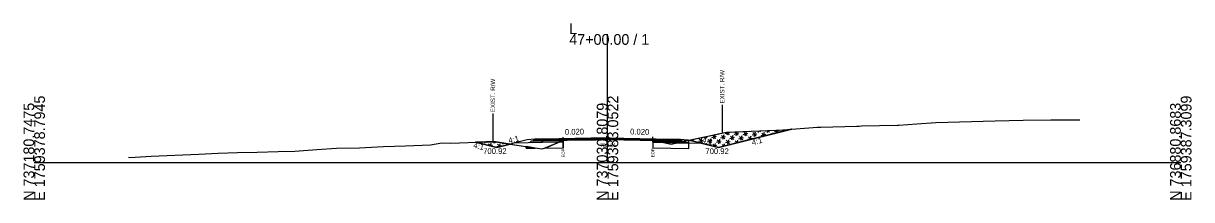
# Model space of a CAD drawing. Extents: x -26 to 4303, y -10 to 9577.
# Drawn here: x 2997.2 to 3302.8, y 6990.3 to 7036.3 of the extents above; entities that cross this region are included whole.
import ezdxf

# ---------------------------------------------------------------- set-up
doc = ezdxf.new("R2010")
doc.units = 0
for name, color, linetype in [('Default', 7, 'Continuous'), ('Exist CMT Pavement', 7, 'Continuous'), ('Old_Level_2', 7, 'Continuous'), ('Pattern 3', 7, 'Continuous'), ('Prop CMT Conc Surface', 7, 'Continuous'), ('Prop CMT Concrete Structures', 7, 'Continuous'), ('Prop CMT Pvmt Course 1', 7, 'Continuous'), ('Prop CMT Pvmt Course 1 CG', 7, 'Continuous'), ('Prop CMT Pvmt Course 1 Wedge', 7, 'Continuous'), ('Prop CMT Pvmt Course 2', 7, 'Continuous'), ('Prop CMT Pvmt Course 2 Wedge', 7, 'Continuous'), ('Prop CMT Pvmt Course 3', 7, 'Continuous'), ('Prop CMT Pvmt Surface', 7, 'Continuous'), ('Prop CMT Pvmt Surface Shoulder', 7, 'Continuous'), ('Prop CMT Pvmt Wedge Surface 1', 7, 'Continuous'), ('Prop CMT Pvmt Wedge Surface 2', 7, 'Continuous'), ('Prop CMT Pvmt Wedge Surface 3', 7, 'Continuous'), ('Prop CMT Shld Paved Course 1', 7, 'Continuous'), ('Prop CMT Shld Paved Course 2', 7, 'Continuous'), ('Prop CMT Shld Paved Course 3', 7, 'Continuous'), ('Prop CMT Slope Grass', 7, 'Continuous'), ('Prop CMT Subgrade Earthwork', 7, 'Continuous'), ('Prop Road Sect_ Recs - UC Shallow (Outline)', 7, 'Continuous'), ('Prop Shade Light', 7, 'Continuous'), ('Prop XS DDE Elevations', 7, 'Continuous'), ('Prop XS Ditch Standard Text', 7, 'Continuous'), ('Prop XS Hydro Elevations', 7, 'Continuous'), ('Prop XS SE Text', 7, 'Continuous'), ('Prop XS Side Slope Text', 7, 'Continuous'), ('Prop XS Wedging', 7, 'Continuous'), ('Scratch_Level_2', 7, 'Continuous'), ('Scratch_Level_9', 7, 'Continuous')]:
    doc.layers.add(name, color=color, linetype=linetype)

msp = doc.modelspace()

# ---------------------------------------------------------------- linework, layer by layer
at = {"layer": 'Exist CMT Pavement'}
for points in [[(3150, 7006.46), (3133, 7006.12)], [(3150, 7006.46), (3167, 7006.12)]]:
    msp.add_lwpolyline(points, dxfattribs=at)
at = {"layer": 'Old_Level_2'}
for p, q in [((3150, 7000), (3150, 7033.55)), ((3150, 7000), (3150, 7033.55)), ((3000, 7000), (3150, 7000)), ((3000, 7000), (3150, 7000)), ((3150, 7000), (3300, 7000)), ((3150, 7000), (3300, 7000))]:
    msp.add_line(p, q, dxfattribs=at)
at = {"layer": 'Pattern 3'}
for p, q in [((3174.61, 7006.32), (3174.29, 7005.11)), ((3175.54, 7006.75), (3175.4, 7006.23)), ((3175.63, 7006.77), (3176.01, 7006.39)), ((3177.32, 7006.55), (3178.53, 7006.87)), ((3177.48, 7007.15), (3178.36, 7006.27)), ((3178.08, 7007.29), (3177.76, 7006.11)), ((3178.95, 7007.48), (3178.88, 7007.23)), ((3179.32, 7007.55), (3179.48, 7007.39)), ((3179.68, 7006.43), (3180.88, 7006.76)), ((3179.84, 7007.04), (3180.72, 7006.15)), ((3180.44, 7007.2), (3180.12, 7005.99)), ((3180.79, 7007.55), (3182, 7007.87)), ((3181.17, 7007.94), (3181.84, 7007.27)), ((3181.46, 7007.95), (3181.24, 7007.11)), ((3182.03, 7006.31), (3183.24, 7006.64)), ((3182.19, 7006.92), (3183.08, 7006.03)), ((3182.8, 7007.08), (3182.47, 7005.87)), ((3183.15, 7007.43), (3184.36, 7007.76)), ((3183.32, 7008.03), (3184.2, 7007.15)), ((3183.88, 7008.05), (3183.59, 7006.99)), ((3184.39, 7006.2), (3185.6, 7006.52)), ((3184.55, 7006.8), (3185.43, 7005.92)), ((3185.15, 7006.96), (3184.83, 7005.75)), ((3185.51, 7007.31), (3186.72, 7007.64)), ((3185.67, 7007.92), (3186.55, 7007.03)), ((3186.27, 7008.08), (3185.95, 7006.87)), ((3186.75, 7006.08), (3187.95, 7006.4)), ((3186.91, 7006.68), (3187.53, 7006.06)), ((3187.12, 7008.18), (3187.07, 7007.99)), ((3187.51, 7006.84), (3187.28, 7005.99)), ((3187.63, 7008.2), (3187.67, 7008.15)), ((3187.86, 7007.2), (3189.07, 7007.52)), ((3188.03, 7007.8), (3188.91, 7006.92)), ((3188.63, 7007.96), (3188.31, 7006.75)), ((3189.26, 7006.56), (3189.32, 7006.5)), ((3189.53, 7008.27), (3189.43, 7007.87)), ((3189.78, 7008.28), (3190.03, 7008.03)), ((3189.87, 7006.72), (3189.84, 7006.63)), ((3190.22, 7007.08), (3191.43, 7007.4)), ((3190.38, 7007.68), (3191.11, 7006.95)), ((3190.99, 7007.84), (3190.72, 7006.85)), ((3191.34, 7008.2), (3191.99, 7008.37)), ((3191.95, 7008.37), (3191.78, 7007.75)), ((3191.93, 7008.37), (3192.39, 7007.92)), ((3192.74, 7007.56), (3192.9, 7007.4)), ((3193.34, 7007.72), (3193.28, 7007.49)), ((3193.7, 7008.08), (3194.9, 7008.4)), ((3194.08, 7008.46), (3194.69, 7007.85)), ((3194.36, 7008.47), (3194.16, 7007.71)), ((3196.21, 7008.56), (3196.48, 7008.29)), ((3196.79, 7008.61), (3196.72, 7008.35)), ((3197.62, 7008.66), (3197.61, 7008.64)), ((3115.6, 7005.31), (3115.59, 7005.27)), ((3117.13, 7005.15), (3117.06, 7004.91)), ((3118.01, 7005.39), (3117.92, 7005.06)), ((3118.35, 7005.4), (3118.53, 7005.22)), ((3118.88, 7004.87), (3119.44, 7004.31)), ((3119.16, 7004.38), (3119.93, 7004.59)), ((3119.48, 7005.03), (3119.3, 7004.35)), ((3119.84, 7005.38), (3119.95, 7005.41)), ((3120.41, 7005.42), (3120.28, 7004.94)), ((3120.57, 7005.42), (3120.88, 7005.1)), ((3121.08, 7004.15), (3122.28, 7004.47)), ((3121.24, 7004.75), (3121.85, 7004.14)), ((3121.84, 7004.91), (3121.62, 7004.08)), ((3122.71, 7005.1), (3122.64, 7004.82)), ((3123.2, 7005.02), (3123.24, 7004.99)), ((3123.59, 7004.63), (3123.64, 7004.58)), ((3124.2, 7004.79), (3124.18, 7004.72)), ((3171.74, 7005.74), (3172.69, 7005.99)), ((3171.94, 7005.98), (3172.33, 7005.59)), ((3172.14, 7006.02), (3172.05, 7005.66)), ((3173.84, 7005.55), (3175.05, 7005.87)), ((3174.01, 7006.15), (3174.89, 7005.27)), ((3175.24, 7004.92), (3175.32, 7004.84)), ((3175.85, 7005.08), (3175.75, 7004.73)), ((3176.2, 7005.43), (3177.41, 7005.76)), ((3176.22, 7004.62), (3176.29, 7004.64)), ((3176.36, 7006.04), (3177.25, 7005.15)), ((3176.97, 7006.2), (3176.64, 7004.99)), ((3177.6, 7004.8), (3178.3, 7004.1)), ((3177.67, 7004.26), (3178.65, 7004.52)), ((3178.2, 7004.96), (3177.99, 7004.17)), ((3178.56, 7005.31), (3179.76, 7005.64)), ((3178.72, 7005.92), (3179.6, 7005.03)), ((3179.32, 7006.08), (3179, 7004.87)), ((3179.96, 7004.68), (3180.37, 7004.26)), ((3180.56, 7004.84), (3180.41, 7004.27)), ((3180.91, 7005.19), (3182.12, 7005.52)), ((3181.07, 7005.8), (3181.96, 7004.91)), ((3181.68, 7005.96), (3181.36, 7004.75)), ((3183.27, 7005.08), (3184.48, 7005.4)), ((3183.43, 7005.68), (3183.95, 7005.16)), ((3184.04, 7005.84), (3183.85, 7005.13))]:
    msp.add_line(p, q, dxfattribs=at)
for points in [[(3198.09, 7008.7), (3179, 7003.92), (3171.32, 7005.84), (3181.11, 7007.94), (3194.04, 7008.45), (3195.84, 7008.56), (3197.01, 7008.62)], [(3115.46, 7005.31), (3121, 7003.92), (3124.55, 7004.81), (3120.69, 7005.42), (3118.14, 7005.4)], [(3138.41, 7005.36), (3138.41, 7005.77), (3137.39, 7005.34)], [(3161.85, 7005.83), (3164.46, 7005.3), (3161.85, 7005.35)], [(3171.31, 7005.16), (3171.32, 7005.84), (3170.77, 7005.73), (3170.01, 7005.56), (3168.48, 7005.22)]]:
    msp.add_lwpolyline(points, close=True, dxfattribs=at)
at = {"layer": 'Prop CMT Conc Surface'}
for points in [[(3138.41, 7005.98), (3133, 7005.87)], [(3133, 7005.87), (3133, 7005.66)], [(3133, 7005.66), (3138.41, 7005.77)], [(3138.41, 7005.77), (3138.41, 7005.98)], [(3161.85, 7005.77), (3161.85, 7005.98)], [(3161.85, 7005.98), (3167, 7005.87)], [(3167, 7005.66), (3161.85, 7005.77)], [(3167, 7005.87), (3167, 7005.66)]]:
    msp.add_lwpolyline(points, dxfattribs=at)
at = {"layer": 'Prop CMT Concrete Structures'}
for points in [[(3150, 7006.34), (3138.41, 7006.11)], [(3150, 7006.34), (3161.85, 7006.1)], [(3133, 7005.87), (3133, 7006.12)], [(3138.41, 7005.98), (3133, 7005.87)], [(3138.41, 7006.11), (3138.41, 7005.98)], [(3161.85, 7006.1), (3161.85, 7005.98)], [(3161.85, 7005.98), (3167, 7005.87)], [(3167, 7005.87), (3167, 7006.12)]]:
    msp.add_lwpolyline(points, dxfattribs=at)
at = {"layer": 'Prop CMT Pvmt Course 1'}
for points in [[(3138.41, 7005.77), (3133, 7005.66)], [(3133, 7005.66), (3133, 7005.33)], [(3133, 7005.33), (3138.41, 7005.44)], [(3138.41, 7005.44), (3138.41, 7005.77)], [(3161.85, 7005.77), (3167, 7005.66)], [(3161.85, 7005.43), (3161.85, 7005.77)], [(3167, 7005.33), (3161.85, 7005.43)], [(3167, 7005.66), (3167, 7005.33)]]:
    msp.add_lwpolyline(points, dxfattribs=at)
at = {"layer": 'Prop CMT Pvmt Course 1 Wedge'}
for points in [[(3138.41, 7005.77), (3138.42, 7005.77)], [(3138.42, 7005.77), (3138.41, 7005.77)], [(3138.41, 7005.77), (3138.41, 7005.77)]]:
    msp.add_lwpolyline(points, dxfattribs=at)
at = {"layer": 'Prop CMT Pvmt Course 2'}
for points in [[(3133, 7006.12), (3131, 7006.08), (3130.74, 7005.83)], [(3130.74, 7005.83), (3133, 7005.87)], [(3133, 7005.87), (3133, 7006.12)], [(3167, 7006.12), (3169, 7006.08), (3169.26, 7005.83)], [(3167, 7005.87), (3167, 7006.12)], [(3169.26, 7005.83), (3167, 7005.87)]]:
    msp.add_lwpolyline(points, dxfattribs=at)
at = {"layer": 'Prop CMT Pvmt Course 2 Wedge'}
for points in [[(3169, 7006.08), (3171, 7005.92), (3179, 7003.92), (3198.24, 7008.73)], [(3131, 7006.08), (3129, 7005.92), (3121, 7003.92), (3115.46, 7005.31)]]:
    msp.add_lwpolyline(points, dxfattribs=at)
at = {"layer": 'Prop CMT Pvmt Course 3'}
for points in [[(3133, 7005.87), (3130.74, 7005.83), (3130.53, 7005.61)], [(3130.53, 7005.61), (3133, 7005.66)], [(3133, 7005.66), (3133, 7005.87)], [(3167, 7005.87), (3169.26, 7005.83), (3169.47, 7005.61)], [(3167, 7005.66), (3167, 7005.87)], [(3169.47, 7005.61), (3167, 7005.66)]]:
    msp.add_lwpolyline(points, dxfattribs=at)
at = {"layer": 'Prop CMT Pvmt Surface'}
for points in [[(3150, 7006.21), (3133, 7005.87)], [(3133, 7005.87), (3133, 7006.12)], [(3150, 7006.21), (3167, 7005.87)], [(3167, 7005.87), (3167, 7006.12)]]:
    msp.add_lwpolyline(points, dxfattribs=at)
at = {"layer": 'Prop CMT Pvmt Surface Shoulder'}
for points in [[(3138.41, 7005.77), (3138.43, 7005.78), (3139, 7005.83), (3139.42, 7005.87), (3141.61, 7005.9), (3142.05, 7005.9), (3142.95, 7005.91), (3144.56, 7005.92), (3145.38, 7005.94), (3147.06, 7005.96), (3147.82, 7005.97), (3149.56, 7006), (3149.65, 7006), (3150, 7006.01)], [(3150, 7006.01), (3150.34, 7006.01), (3151.93, 7006), (3152.06, 7006), (3152.68, 7005.99), (3154.56, 7005.98), (3155.11, 7005.98), (3157.06, 7005.98), (3157.54, 7005.98), (3159.56, 7005.94), (3159.75, 7005.94), (3161.25, 7005.95), (3161.85, 7005.83)]]:
    msp.add_lwpolyline(points, dxfattribs=at)
at = {"layer": 'Prop CMT Pvmt Wedge Surface 1'}
for p, q in [((3133.02, 7005.21), (3125.53, 7005.06)), ((3138.41, 7005.31), (3133.02, 7005.21)), ((3161.85, 7005.31), (3166.98, 7005.21)), ((3166.98, 7005.21), (3174.47, 7005.06))]:
    msp.add_line(p, q, dxfattribs=at)
for points in [[(3138.41, 7005.31), (3138.41, 7005.77)], [(3161.85, 7005.31), (3161.85, 7005.83)]]:
    msp.add_lwpolyline(points, dxfattribs=at)
at = {"layer": 'Prop CMT Pvmt Wedge Surface 2'}
for points in [[(3138.41, 7006.11), (3138.43, 7006.11), (3139, 7006.12), (3139.42, 7006.13), (3141.61, 7006.17), (3142.05, 7006.18), (3142.95, 7006.2), (3144.56, 7006.23), (3145.38, 7006.25), (3147.06, 7006.28), (3147.82, 7006.29), (3149.56, 7006.33), (3149.65, 7006.33), (3150, 7006.34)], [(3150, 7006.34), (3150, 7006.21)], [(3150, 7006.34), (3150.34, 7006.33), (3151.93, 7006.3), (3152.06, 7006.3), (3152.68, 7006.28), (3154.56, 7006.25), (3155.11, 7006.24), (3157.06, 7006.2), (3157.54, 7006.19), (3159.56, 7006.15), (3159.75, 7006.14), (3161.25, 7006.11), (3161.85, 7006.1)], [(3150, 7006.21), (3149.65, 7006.21), (3149.56, 7006.2), (3147.82, 7006.17), (3147.06, 7006.15), (3145.38, 7006.12), (3144.56, 7006.1), (3142.95, 7006.07), (3142.05, 7006.05), (3141.61, 7006.04), (3139.42, 7006), (3139, 7005.99), (3138.43, 7005.98), (3138.41, 7005.98)], [(3138.41, 7005.98), (3138.41, 7006.11)], [(3161.85, 7005.98), (3161.25, 7005.99), (3159.75, 7006.02), (3159.56, 7006.02), (3157.54, 7006.06), (3157.06, 7006.07), (3155.11, 7006.11), (3154.56, 7006.12), (3152.68, 7006.16), (3152.06, 7006.17), (3151.93, 7006.17), (3150.34, 7006.21), (3150, 7006.21)], [(3161.85, 7006.1), (3161.85, 7005.98)]]:
    msp.add_lwpolyline(points, dxfattribs=at)
at = {"layer": 'Prop CMT Pvmt Wedge Surface 3'}
for points in [[(3138.41, 7005.98), (3138.43, 7005.98), (3139, 7005.99), (3139.42, 7006), (3141.61, 7006.04), (3142.05, 7006.05), (3142.95, 7006.07), (3144.56, 7006.1), (3145.38, 7006.12), (3147.06, 7006.15), (3147.82, 7006.17), (3149.56, 7006.2), (3149.65, 7006.21), (3150, 7006.21)], [(3150, 7006.01), (3149.65, 7006), (3149.56, 7006), (3147.82, 7005.97), (3147.06, 7005.96), (3145.38, 7005.94), (3144.56, 7005.92), (3142.95, 7005.91), (3142.05, 7005.9), (3141.61, 7005.9), (3139.42, 7005.87), (3139, 7005.83), (3138.43, 7005.78), (3138.42, 7005.77), (3138.41, 7005.77)], [(3138.41, 7005.77), (3138.41, 7005.98)], [(3150, 7006.21), (3150, 7006.01)], [(3150, 7006.21), (3150.34, 7006.21), (3151.93, 7006.17), (3152.06, 7006.17), (3152.68, 7006.16), (3154.56, 7006.12), (3155.11, 7006.11), (3157.06, 7006.07), (3157.54, 7006.06), (3159.56, 7006.02), (3159.75, 7006.02), (3161.25, 7005.99), (3161.85, 7005.98)], [(3161.85, 7005.83), (3161.25, 7005.95), (3159.75, 7005.94), (3159.56, 7005.94), (3157.54, 7005.98), (3157.06, 7005.98), (3155.11, 7005.98), (3154.56, 7005.98), (3152.68, 7005.99), (3152.06, 7006), (3151.93, 7006), (3150.34, 7006.01), (3150, 7006.01)], [(3161.85, 7005.98), (3161.85, 7005.83)]]:
    msp.add_lwpolyline(points, dxfattribs=at)
at = {"layer": 'Prop CMT Shld Paved Course 1'}
for points in [[(3133, 7005.66), (3133, 7006.12)], [(3150, 7006), (3133, 7005.66)], [(3150, 7006), (3167, 7005.66)], [(3167, 7005.66), (3167, 7006.12)]]:
    msp.add_lwpolyline(points, dxfattribs=at)
at = {"layer": 'Prop CMT Shld Paved Course 2'}
for points in [[(3133, 7006.12), (3131, 7006.08)], [(3167, 7006.12), (3169, 7006.08)]]:
    msp.add_lwpolyline(points, dxfattribs=at)
at = {"layer": 'Prop CMT Shld Paved Course 3'}
for points in [[(3150, 7006.46), (3133, 7006.12)], [(3138.41, 7006.11), (3150, 7006.34)], [(3150, 7006.21), (3150, 7006.46)], [(3150, 7006.46), (3167, 7006.12)], [(3150, 7006.34), (3150, 7006.21), (3150, 7006.21)], [(3161.85, 7006.1), (3150, 7006.34)], [(3133, 7006.12), (3133, 7005.87)], [(3133, 7005.87), (3138.41, 7005.98)], [(3138.41, 7005.98), (3138.41, 7006.11)], [(3161.85, 7005.98), (3161.85, 7006.1)], [(3167, 7005.87), (3161.85, 7005.98)], [(3167, 7006.12), (3167, 7005.87)]]:
    msp.add_lwpolyline(points, dxfattribs=at)
at = {"layer": 'Prop CMT Slope Grass'}
msp.add_lwpolyline([(3024.64, 7001.38), (3025.02, 7001.31), (3030.62, 7001.7), (3043.08, 7002.14), (3048.01, 7002.42), (3053.21, 7002.62), (3058.3, 7002.69), (3063.87, 7002.91), (3068.21, 7002.98), (3073.91, 7003.37), (3079.12, 7003.79), (3085.12, 7003.87), (3091.43, 7004.22), (3097.11, 7004.4), (3103.66, 7004.64), (3106.68, 7005.12), (3109.02, 7005.09), (3118.14, 7005.4), (3120.69, 7005.42), (3129.76, 7003.98), (3132.94, 7003.54), (3133.96, 7003.89), (3138.43, 7005.78), (3139, 7005.83), (3139.42, 7005.87), (3141.61, 7005.9), (3142.05, 7005.9), (3142.95, 7005.91), (3144.56, 7005.92), (3145.38, 7005.94), (3147.06, 7005.96), (3147.82, 7005.97), (3149.65, 7006), (3150, 7006.01), (3150.34, 7006.01), (3152.06, 7006), (3152.68, 7005.99), (3154.56, 7005.98), (3155.11, 7005.98), (3157.06, 7005.98), (3157.54, 7005.98), (3159.75, 7005.94), (3161.25, 7005.95), (3164.49, 7005.29), (3166.7, 7004.82), (3170.23, 7005.61), (3181.11, 7007.94), (3194.04, 7008.45), (3195.84, 7008.56), (3204.91, 7009.21), (3205.85, 7009.25), (3215.21, 7009.5), (3215.85, 7009.53), (3216.47, 7009.54), (3225.86, 7009.75), (3226.2, 7009.75), (3230.96, 7010.1), (3235.93, 7010.43), (3251.47, 7010.87), (3258.8, 7011.04), (3266.01, 7011.18), (3267.64, 7011.18), (3273.55, 7011.13)], dxfattribs=at)
at = {"layer": 'Prop CMT Subgrade Earthwork'}
for points in [[(3133, 7005.66), (3130.53, 7005.61), (3130.03, 7005.6), (3129.69, 7005.26)], [(3129.69, 7005.26), (3133, 7005.33)], [(3133, 7005.33), (3133, 7005.66)], [(3167, 7005.66), (3169.47, 7005.61), (3169.97, 7005.6), (3170.31, 7005.26)], [(3167, 7005.33), (3167, 7005.66)], [(3170.31, 7005.26), (3167, 7005.33)]]:
    msp.add_lwpolyline(points, dxfattribs=at)
at = {"layer": 'Prop Road Sect_ Recs - UC Shallow (Outline)'}
for points in [[(3128.72, 7003.74), (3128.71, 7004.15), (3131.11, 7003.79)], [(3133.62, 7003.77), (3138.44, 7003.86), (3138.41, 7005.36), (3137.39, 7005.34), (3136.31, 7004.88)], [(3161.82, 7003.85), (3171.28, 7003.66), (3171.31, 7005.16), (3168.48, 7005.22), (3166.7, 7004.82), (3164.46, 7005.3), (3161.85, 7005.35)]]:
    msp.add_lwpolyline(points, close=True, dxfattribs=at)
at = {"layer": 'Prop Shade Light'}
for p, q in [((3129.76, 7003.98), (3128.71, 7004.15)), ((3128.71, 7004.15), (3128.72, 7003.74)), ((3128.72, 7003.74), (3131.11, 7003.79)), ((3131.11, 7003.79), (3129.76, 7003.98)), ((3134.35, 7004.05), (3133.62, 7003.77)), ((3133.62, 7003.77), (3138.44, 7003.86)), ((3137.39, 7005.34), (3134.35, 7004.05)), ((3138.41, 7005.36), (3137.39, 7005.34)), ((3138.44, 7003.86), (3138.41, 7005.36)), ((3161.85, 7005.35), (3161.82, 7003.85)), ((3161.82, 7003.85), (3171.28, 7003.66)), ((3164.46, 7005.3), (3164.46, 7005.3)), ((3171.31, 7005.16), (3170.31, 7005.18)), ((3171.28, 7003.66), (3171.31, 7005.16))]:
    msp.add_line(p, q, dxfattribs=at)
for points in [[(3164.46, 7005.3), (3164.46, 7005.3), (3161.85, 7005.35)], [(3170.31, 7005.18), (3168.48, 7005.22), (3166.7, 7004.82), (3164.46, 7005.3)]]:
    msp.add_lwpolyline(points, dxfattribs=at)
at = {"layer": 'Prop XS DDE Elevations'}
for points in [[(3171.32, 7005.84), (3181.11, 7007.94), (3194.04, 7008.45), (3195.84, 7008.56), (3198.24, 7008.73), (3179, 7003.92), (3174.47, 7005.06)], [(3121, 7003.92), (3115.46, 7005.31), (3118.14, 7005.4), (3120.69, 7005.42), (3124.55, 7004.81)], [(3124.55, 7004.81), (3129.76, 7003.98), (3132.94, 7003.54), (3133.96, 7003.89), (3137.28, 7005.29), (3133.02, 7005.21), (3125.53, 7005.06)], [(3138.41, 7005.31), (3137.28, 7005.29), (3138.41, 7005.77)], [(3147.82, 7005.97), (3149.56, 7006), (3149.65, 7006)], [(3150.34, 7006.01), (3152.06, 7006), (3151.93, 7006)], [(3157.54, 7005.98), (3159.56, 7005.94), (3159.75, 7005.94)], [(3161.85, 7005.83), (3164.49, 7005.29), (3164.68, 7005.25), (3161.85, 7005.31)], [(3166.7, 7004.82), (3168.31, 7005.18), (3166.98, 7005.21), (3164.68, 7005.25)], [(3168.31, 7005.18), (3174.47, 7005.06), (3171.32, 7005.84), (3170.23, 7005.61)]]:
    msp.add_lwpolyline(points, close=True, dxfattribs=at)
at = {"layer": 'Prop XS Ditch Standard Text'}
for p, q in [((3120, 7012.82), (3120, 7005.41)), ((3180, 7015.1), (3180, 7007.7)), ((3138.41, 7005.77), (3138.41, 7003.72)), ((3161.85, 7005.83), (3161.85, 7003.78))]:
    msp.add_line(p, q, dxfattribs=at)
at = {"layer": 'Prop XS Wedging'}
for p, q in [((3138.41, 7005.77), (3138.41, 7006.62)), ((3150, 7006.34), (3150, 7006.34)), ((3161.85, 7006.1), (3150, 7006.34)), ((3161.85, 7005.83), (3161.85, 7006.68)), ((3138.41, 7006.11), (3138.41, 7005.77)), ((3161.85, 7005.83), (3161.85, 7006.1))]:
    msp.add_line(p, q, dxfattribs=at)
for points in [[(3150, 7006.34), (3133, 7006)], [(3150, 7006.34), (3150, 7006.34), (3138.41, 7006.11)], [(3150, 7006.34), (3167, 7006)], [(3138.41, 7005.77), (3138.43, 7005.78), (3139, 7005.83), (3139.42, 7005.87), (3141.61, 7005.9), (3142.05, 7005.9), (3142.95, 7005.91), (3144.56, 7005.92), (3145.38, 7005.94), (3147.06, 7005.96), (3147.82, 7005.97), (3149.65, 7006), (3150, 7006.01), (3150.34, 7006.01), (3152.06, 7006), (3152.68, 7005.99), (3154.56, 7005.98), (3155.11, 7005.98), (3157.06, 7005.98), (3157.54, 7005.98), (3159.75, 7005.94), (3161.25, 7005.95), (3161.85, 7005.83)], [(3138.41, 7005.77), (3138.41, 7005.77)]]:
    msp.add_lwpolyline(points, dxfattribs=at)
at = {"layer": 'Scratch_Level_2'}
for p, q in [((3138.2, 7005.68), (3138.19, 7005.66)), ((3162.59, 7005.46), (3162.63, 7005.42)), ((3163.17, 7005.54), (3163.13, 7005.41)), ((3169.54, 7005.39), (3170.74, 7005.71)), ((3170.15, 7005.59), (3170.06, 7005.27)), ((3170.11, 7005.58), (3170.43, 7005.26))]:
    msp.add_line(p, q, dxfattribs=at)
at = {"layer": 'Scratch_Level_9'}
for p, q in [((3162.59, 7005.46), (3162.63, 7005.42)), ((3163.17, 7005.56), (3163.13, 7005.41))]:
    msp.add_line(p, q, dxfattribs=at)

# ---------------------------------------------------------------- texts
at = {"layer": 'Default'}
msp.add_text('-', height=0.0001, dxfattribs=at).set_placement((3000, 7000))
at = {"layer": 'Old_Level_2'}
for s, p in [('L', (3140, 7033.55)), ('L', (3140, 7033.55)), ('47+00.00 / 1', (3140, 7030.75)), ('47+00.00 / 1', (3140, 7030.75))]:
    msp.add_text(s, height=2.8, dxfattribs=at).set_placement(p)
for s, p in [('N 737180.7475', (3000, 6990)), ('N 737180.7475', (3000, 6990)), ('E 1759378.7945', (3002.8, 6990)), ('E 1759378.7945', (3002.8, 6990)), ('N 737030.8079', (3150, 6990)), ('N 737030.8079', (3150, 6990)), ('E 1759383.0522', (3152.8, 6990)), ('E 1759383.0522', (3152.8, 6990)), ('N 736880.8683', (3300, 6990)), ('N 736880.8683', (3300, 6990)), ('E 1759387.3099', (3302.8, 6990)), ('E 1759387.3099', (3302.8, 6990))]:
    msp.add_text(s, height=2.8, rotation=90, dxfattribs=at).set_placement(p)
at = {"layer": 'Prop CMT Pvmt Course 1 CG'}
msp.add_text('703.01', height=1, dxfattribs=at).set_placement((3148.04, 7004.01))
at = {"layer": 'Prop XS Ditch Standard Text'}
for s, height, p in [('EXIST. R/W', 1.181, (3120.59, 7013.12)), ('EXIST. R/W', 1.181, (3180.59, 7015.4)), ('EOP', 0.787, (3138.81, 7001.32)), ('EOP', 0.787, (3162.25, 7001.38))]:
    msp.add_text(s, height=height, rotation=90, dxfattribs=at).set_placement(p)
at = {"layer": 'Prop XS Hydro Elevations'}
for p in [(3117.47, 7002.24), (3175.61, 7002.21)]:
    msp.add_text('700.92', height=1.5, dxfattribs=at).set_placement(p)
at = {"layer": 'Prop XS SE Text'}
for rotation, p in [(1.1458, (3138.86, 7007.24)), (358.8542, (3155.9, 7007.34))]:
    msp.add_text('0.020', height=1.5, rotation=rotation, dxfattribs=at).set_placement(p)
at = {"layer": 'Prop XS Side Slope Text'}
for rotation, p in [(14.0362, (3124.27, 7004.96)), (345.9638, (3174.66, 7005.24)), (14.0362, (3187.95, 7004.5)), (345.9638, (3114.78, 7003.89))]:
    msp.add_text('4:1', height=1.5, rotation=rotation, dxfattribs=at).set_placement(p)

doc.saveas('drawing.dxf')
